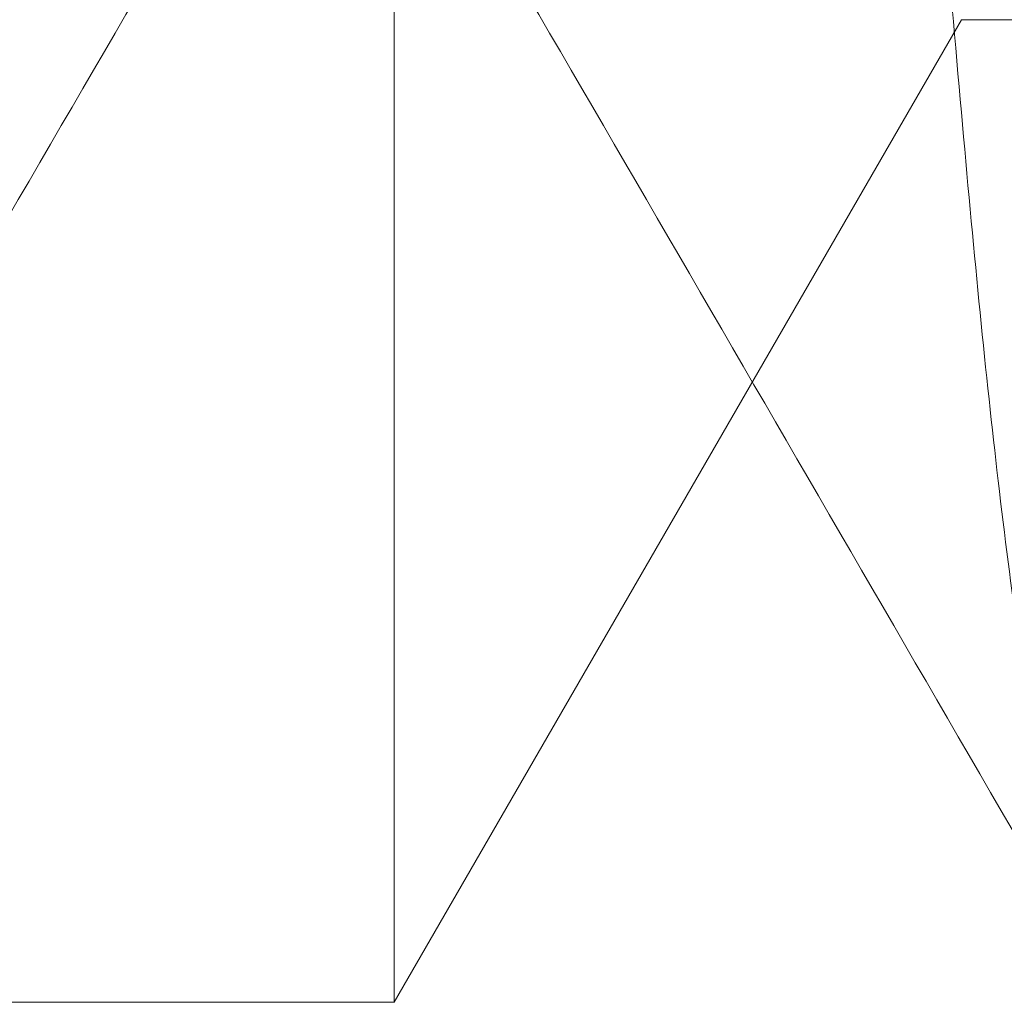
# Model space of a CAD drawing. Header units: inches. Extents: x 1 to 109, y 1 to 85.
# Tile 568 of 656: x 88.5459 to 88.5601, y 24.355 to 24.3691. Entities that reach past the tile are written whole.
import ezdxf

# ---------------------------------------------------------------- set-up
doc = ezdxf.new("R2010")
doc.units = ezdxf.units.IN
doc.header["$MEASUREMENT"] = 0

msp = doc.modelspace()

# ---------------------------------------------------------------- linework, layer by layer
at = {"color": 7, "linetype": 'Continuous', "lineweight": 15, "ltscale": 5}
for p, q in [((88.551306, 24.355024), (88.551306, 24.513352)), ((88.551306, 24.355022), (88.559444, 24.369117)), ((88.559444, 24.369117), (88.562699, 24.369117)), ((88.544795, 24.355022), (88.551306, 24.355022))]:
    msp.add_line(p, q, dxfattribs=at)
for points, knots in [([(88.568322, 24.434188), (88.568232, 24.432324), (88.568051, 24.428566), (88.567766, 24.422914), (88.567469, 24.417243), (88.567161, 24.411598), (88.566845, 24.406028), (88.566529, 24.400685), (88.566216, 24.395605), (88.56591, 24.390815), (88.565605, 24.386251), (88.565304, 24.381944), (88.565003, 24.377841), (88.564705, 24.373986), (88.564413, 24.370422), (88.564133, 24.367233), (88.563868, 24.364399), (88.56359, 24.361904), (88.563305, 24.359791), (88.563015, 24.358063), (88.562722, 24.356719), (88.562422, 24.355744), (88.562118, 24.355154), (88.561805, 24.354952), (88.561486, 24.35517), (88.561163, 24.355834), (88.560846, 24.356928), (88.560537, 24.358434), (88.560238, 24.360329), (88.559957, 24.36254), (88.559693, 24.365023), (88.559442, 24.367759), (88.559176, 24.370814), (88.5589, 24.374205), (88.558607, 24.377997), (88.5583, 24.382193), (88.557981, 24.386787), (88.557657, 24.391666), (88.557331, 24.396792), (88.557007, 24.402122), (88.556693, 24.407505), (88.55639, 24.412887), (88.556102, 24.418218), (88.555823, 24.423566), (88.555555, 24.428891), (88.555385, 24.432432), (88.555301, 24.434188)], [0, 0, 0, 0, 0.022479, 0.045331, 0.068506, 0.091948, 0.115595, 0.139386, 0.161889, 0.184404, 0.206874, 0.229245, 0.25146, 0.274794, 0.297838, 0.320536, 0.342918, 0.365562, 0.38856, 0.410518, 0.432694, 0.455036, 0.47749, 0.5, 0.523873, 0.547679, 0.571351, 0.594825, 0.618042, 0.640943, 0.662202, 0.683327, 0.704778, 0.726531, 0.74854, 0.772107, 0.795844, 0.819687, 0.843568, 0.86742, 0.891176, 0.913429, 0.935486, 0.957297, 0.978816, 1, 1, 1, 1]), ([(88.571577, 24.434188), (88.571487, 24.432324), (88.571307, 24.428566), (88.571021, 24.422914), (88.570724, 24.417243), (88.570416, 24.411598), (88.5701, 24.406028), (88.569784, 24.400685), (88.569472, 24.395605), (88.569165, 24.390815), (88.56886, 24.386251), (88.568559, 24.381944), (88.568258, 24.377841), (88.56796, 24.373986), (88.567668, 24.370422), (88.567388, 24.367233), (88.567123, 24.364399), (88.566845, 24.361904), (88.566561, 24.359791), (88.56627, 24.358063), (88.565977, 24.356719), (88.565677, 24.355744), (88.565373, 24.355154), (88.56506, 24.354952), (88.564741, 24.35517), (88.564419, 24.355834), (88.564102, 24.356928), (88.563792, 24.358434), (88.563493, 24.360329), (88.563212, 24.36254), (88.562949, 24.365023), (88.562697, 24.367759), (88.562431, 24.370814), (88.562155, 24.374205), (88.561863, 24.377997), (88.561556, 24.382193), (88.561236, 24.386787), (88.560912, 24.391666), (88.560587, 24.396792), (88.560262, 24.402122), (88.559948, 24.407505), (88.559645, 24.412887), (88.559357, 24.418218), (88.559078, 24.423566), (88.55881, 24.428891), (88.55864, 24.432432), (88.558556, 24.434188)], [0, 0, 0, 0, 0.0224789, 0.0453313, 0.0685062, 0.0919475, 0.1155952, 0.1393856, 0.1618887, 0.1844038, 0.2068744, 0.2292447, 0.2514602, 0.2747945, 0.2978377, 0.320536, 0.3429176, 0.3655625, 0.3885596, 0.4105181, 0.432694, 0.4550359, 0.4774899, 0.5000003, 0.523873, 0.5476785, 0.5713505, 0.5948251, 0.6180416, 0.6409433, 0.662202, 0.6833271, 0.7047784, 0.7265313, 0.74854, 0.7721069, 0.7958441, 0.8196866, 0.8435676, 0.8674198, 0.891176, 0.9134288, 0.9354857, 0.9572967, 0.9788157, 1, 1, 1, 1]), ([(88.539433, 24.355372), (88.541078, 24.358209), (88.544367, 24.363879), (88.547661, 24.369547), (88.549307, 24.372379)], [0, 0, 0, 0, 0.5002474, 1, 1, 1, 1]), ([(88.551529, 24.372379), (88.553175, 24.369547), (88.556468, 24.36388), (88.559757, 24.35821), (88.561403, 24.355373)], [0, 0, 0, 0, 0.4997533, 1, 1, 1, 1])]:
    msp.add_open_spline(points, degree=3, knots=knots, dxfattribs=at)

doc.saveas('drawing.dxf')
